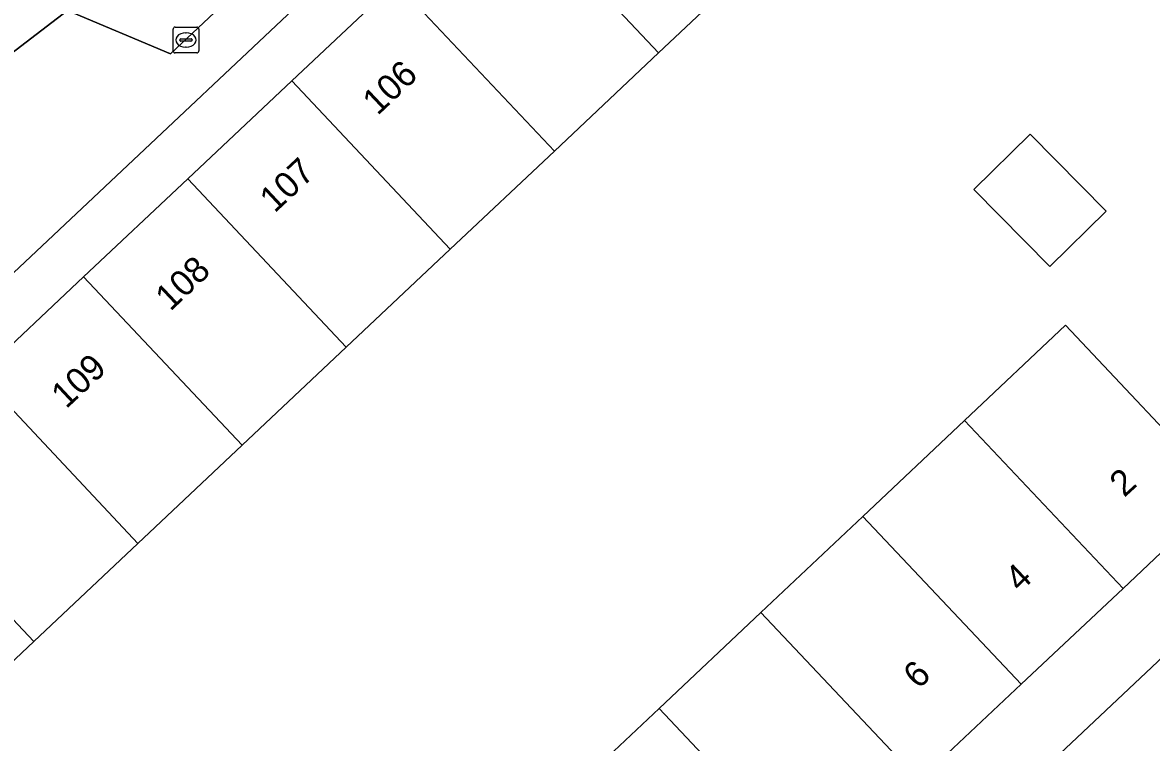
# Model space of a CAD drawing. Extents: x 162542 to 163147, y 380779 to 381521.
# Drawn here: x 162895.3 to 162939.26, y 381291.46 to 381319.49 of the extents above; entities that cross this region are included whole.
import ezdxf

# ---------------------------------------------------------------- set-up
doc = ezdxf.new("R2010")
doc.units = 0
for name, color, linetype in [('IMGEO_Erf', 7, 'Continuous'), ('IMGEO_Groenvoorziening', 7, 'Continuous'), ('IMGEO_Kolk', 7, 'Continuous'), ('IMGEO_Muur', 7, 'Continuous'), ('IMGEO_Pand', 7, 'Continuous'), ('IMGEO_Pand_nummerreeks', 7, 'Continuous'), ('IMGEO_Rijbaan_lokaal_open', 7, 'Continuous'), ('IMGEO_Voetpad_open', 7, 'Continuous')]:
    doc.layers.add(name, color=color, linetype=linetype)

msp = doc.modelspace()

# ---------------------------------------------------------------- linework, layer by layer
at = {"layer": 'IMGEO_Erf'}
for points in [[(162942.956, 381330.887), (162939.759, 381327.928), (162937.622, 381330.249), (162940.788, 381333.18), (162938.258, 381335.857), (162930.94, 381343.649), (162873.818, 381289.875), (162880.071, 381283.181), (162886.067, 381276.815), (162886.269, 381276.967), (162890.823, 381281.229), (162891.956, 381280.018), (162891.424, 381279.52), (162892.33, 381278.552), (162888.308, 381274.789), (162889.625, 381273.425), (162889.429, 381273.239), (162902.331, 381259.587), (162950.027, 381304.513), (162959.44, 381313.384), (162948.902, 381324.556), (162946.542, 381327.046), (162943.123, 381330.71)], [(162934.543, 381315.151), (162937.497, 381312.148), (162935.302, 381309.988), (162932.348, 381312.991)], [(162942.087, 381301.159), (162938.154, 381297.457), (162934.185, 381293.722), (162930.217, 381289.986), (162926.256, 381286.242), (162922.29, 381282.504), (162918.324, 381278.766), (162914.358, 381275.029), (162910.392, 381271.291), (162906.425, 381267.553), (162902.459, 381263.815), (162896.288, 381270.356), (162900.254, 381274.094), (162904.22, 381277.832), (162908.186, 381281.57), (162912.152, 381285.308), (162916.119, 381289.046), (162920.085, 381292.784), (162924.051, 381296.522), (162928.017, 381300.26), (162931.983, 381303.997), (162935.914, 381307.702)]]:
    msp.add_lwpolyline(points, close=True, dxfattribs=at)
msp.add_lwpolyline([(162924.117, 381322.127), (162920.063, 381318.307), (162916.008, 381314.488), (162911.954, 381310.668), (162907.9, 381306.849), (162903.846, 381303.029), (162899.791, 381299.21), (162895.737, 381295.391), (162891.683, 381291.571), (162887.629, 381287.752), (162883.538, 381283.898), (162877.358, 381290.461), (162881.449, 381294.314), (162885.505, 381298.132), (162889.56, 381301.95), (162893.615, 381305.768), (162897.671, 381309.586), (162901.726, 381313.405), (162905.782, 381317.223), (162909.837, 381321.042)], dxfattribs=at)
at = {"layer": 'IMGEO_Groenvoorziening'}
msp.add_lwpolyline([(162914.15, 381354.131), (162907.437, 381352.98), (162883.712, 381314.744), (162887.377, 381312.568), (162897.045, 381319.956), (162901.06, 381318.269), (162914.139, 381330.573), (162908.14, 381336.93), (162918.45, 381346.658), (162924.439, 381340.275), (162929.552, 381345.117), (162920.048, 381355.142)], close=True, dxfattribs=at)
at = {"layer": 'IMGEO_Kolk'}
for p, q in [((162901.159, 381318.385), (162901.159, 381319.237)), ((162901.234, 381319.311), (162902.086, 381319.311)), ((162902.16, 381319.237), (162902.16, 381318.385)), ((162901.418, 381318.805), (162901.418, 381318.817)), ((162901.856, 381318.768), (162901.458, 381318.768)), ((162901.461, 381318.854), (162901.859, 381318.854)), ((162901.647, 381319.091), (162901.672, 381319.091)), ((162901.902, 381318.817), (162901.902, 381318.805)), ((162902.086, 381318.311), (162901.234, 381318.311)), ((162901.67, 381318.531), (162901.645, 381318.531))]:
    msp.add_line(p, q, dxfattribs=at)
for points in [[(162901.159, 381318.385), (162901.159, 381319.237)], [(162901.234, 381319.311), (162902.086, 381319.311)], [(162902.16, 381319.237), (162902.16, 381318.385)], [(162902.086, 381318.311), (162901.234, 381318.311)]]:
    msp.add_lwpolyline(points, dxfattribs=at)
for centre, radius, start, end in [((162901.236, 381319.235), 0.0765, 91.552, 178.448), ((162901.236, 381319.235), 0.0765, 91.552, 178.448), ((162902.084, 381319.235), 0.0765, 1.552, 88.448), ((162902.084, 381319.235), 0.0765, 1.552, 88.448), ((162901.458, 381318.814), 0.0403, 85.8775, 175.7526), ((162901.455, 381318.804), 0.0366, 178.938, 274.7102), ((162901.859, 381318.811), 0.043, 264.8664, 352.4533), ((162901.863, 381318.816), 0.0386, 1.7309, 96.639), ((162901.236, 381318.387), 0.0765, 181.552, 268.448), ((162901.236, 381318.387), 0.0765, 181.552, 268.448), ((162902.084, 381318.387), 0.0765, 271.552, 358.448), ((162902.084, 381318.387), 0.0765, 271.552, 358.448)]:
    msp.add_arc(centre, radius, start, end, dxfattribs=at)
for centre, major_axis, ratio, start_param, end_param in [((162901.646, 381318.811), (-0.387, 0.002), 0.722429, 4.712389, 7.853982), ((162901.671, 381318.811), (-0.39, 0.002), 0.717154, 1.570796, 4.712389)]:
    msp.add_ellipse(centre, major_axis=major_axis, ratio=ratio, start_param=start_param, end_param=end_param, dxfattribs=at)
at = {"layer": 'IMGEO_Muur'}
msp.add_lwpolyline([(162902.331, 381259.587), (162950.027, 381304.513)], dxfattribs=at)
at = {"layer": 'IMGEO_Pand'}
for points in [[(162920.063, 381318.307), (162924.117, 381322.127), (162917.946, 381328.679), (162913.891, 381324.86)], [(162909.837, 381321.042), (162916.008, 381314.488), (162920.063, 381318.307), (162913.891, 381324.86)], [(162911.954, 381310.668), (162916.008, 381314.488), (162909.837, 381321.042), (162905.782, 381317.223)], [(162911.954, 381310.668), (162905.782, 381317.223), (162901.726, 381313.405), (162907.9, 381306.849)], [(162934.543, 381315.151), (162932.348, 381312.991), (162935.302, 381309.988), (162937.497, 381312.148)], [(162903.846, 381303.029), (162907.9, 381306.849), (162901.726, 381313.405), (162897.671, 381309.586)], [(162893.615, 381305.768), (162899.791, 381299.21), (162903.846, 381303.029), (162897.671, 381309.586)], [(162931.983, 381303.997), (162938.154, 381297.457), (162942.087, 381301.159), (162935.914, 381307.702)], [(162893.615, 381305.768), (162889.56, 381301.95), (162895.737, 381295.391), (162899.791, 381299.21)], [(162934.185, 381293.722), (162938.154, 381297.457), (162931.983, 381303.997), (162928.017, 381300.26)], [(162885.505, 381298.132), (162891.683, 381291.571), (162895.737, 381295.391), (162889.56, 381301.95)], [(162930.217, 381289.986), (162934.185, 381293.722), (162928.017, 381300.26), (162924.051, 381296.522)], [(162930.217, 381289.986), (162924.051, 381296.522), (162920.085, 381292.784), (162926.256, 381286.242)], [(162920.085, 381292.784), (162916.119, 381289.046), (162922.29, 381282.504), (162926.256, 381286.242)]]:
    msp.add_lwpolyline(points, close=True, dxfattribs=at)
at = {"layer": 'IMGEO_Rijbaan_lokaal_open'}
msp.add_lwpolyline([(162943.518, 381290.893), (162945.419, 381292.684), (162947.676, 381294.809), (162953.761, 381300.538), (162961.038, 381307.387), (162963.218, 381309.428), (162959.44, 381313.384), (162950.027, 381304.513), (162902.331, 381259.587), (162906.029, 381255.574), (162908.191, 381257.623), (162915.467, 381264.485), (162921.544, 381270.198), (162923.803, 381272.321), (162925.714, 381274.122)], close=True, dxfattribs=at)
at = {"layer": 'IMGEO_Voetpad_open'}
msp.add_lwpolyline([(162930.94, 381343.649), (162929.552, 381345.117), (162924.439, 381340.275), (162914.139, 381330.573), (162901.06, 381318.269), (162897.045, 381319.956), (162887.377, 381312.568), (162883.712, 381314.744), (162882.08, 381312.238), (162887.971, 381305.961), (162872.439, 381291.347), (162873.818, 381289.875)], close=True, dxfattribs=at)

# ---------------------------------------------------------------- texts
at = {"layer": 'IMGEO_Pand_nummerreeks'}
for s, rotation, p in [('106', 43.3634, (162909.121, 381315.846)), ('107', 43.0251, (162905.111, 381312.049)), ('108', 43.3634, (162901.052, 381308.225)), ('109', 43.0251, (162896.992, 381304.424)), ('2', 42.2737, (162938.2, 381300.976)), ('4', 43.6678, (162934.145, 381297.275)), ('6', 44.3415, (162930.196, 381293.504))]:
    msp.add_text(s, height=1, rotation=rotation, dxfattribs=at).set_placement(p)

doc.saveas('drawing.dxf')
